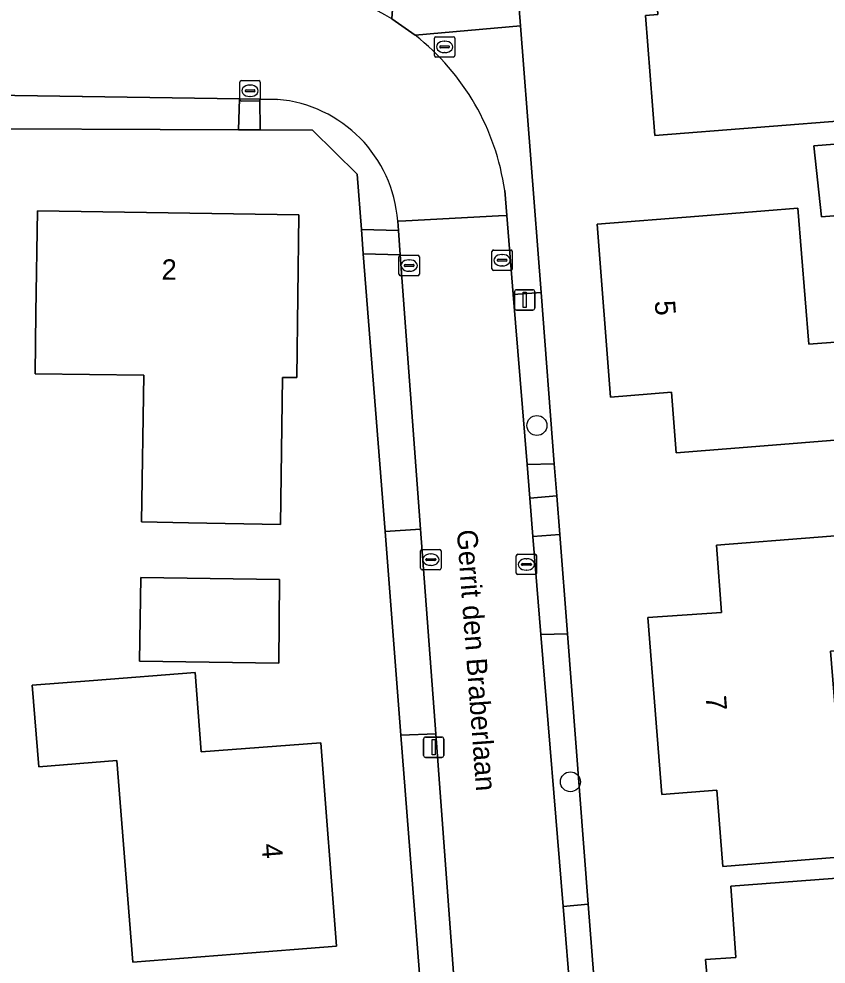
# Model space of a CAD drawing. Extents: x 157320 to 158835, y 386650 to 388491.
# Drawn here: x 158257.68 to 158297.26, y 387599.15 to 387645.51 of the extents above; entities that cross this region are included whole.
import ezdxf

# ---------------------------------------------------------------- set-up
doc = ezdxf.new("R2010")
doc.units = 0
for name, color, linetype in [('IMGEO_Boom', 7, 'Continuous'), ('IMGEO_Erf', 7, 'Continuous'), ('IMGEO_Groenvoorziening', 7, 'Continuous'), ('IMGEO_Kolk', 7, 'Continuous'), ('IMGEO_Lichtmast', 7, 'Continuous'), ('IMGEO_Openbare_ruimte_label', 7, 'Continuous'), ('IMGEO_Pand', 7, 'Continuous'), ('IMGEO_Pand_nummerreeks', 7, 'Continuous'), ('IMGEO_Rijbaan_lokaal_gesloten', 7, 'Continuous'), ('IMGEO_Rioolput', 7, 'Continuous'), ('IMGEO_Voetpad_open', 7, 'Continuous')]:
    doc.layers.add(name, color=color, linetype=linetype)

msp = doc.modelspace()

# ---------------------------------------------------------------- linework, layer by layer
at = {"layer": 'IMGEO_Boom'}
for centre in [(158283.08, 387625.563), (158284.723, 387608.087)]:
    msp.add_circle(centre, 0.489, dxfattribs=at)
at = {"layer": 'IMGEO_Erf'}
for points in [[(158293.845, 387640.182), (158288.86, 387639.79), (158288.4, 387645.68), (158289.006, 387645.722), (158288.839, 387648.114), (158286.04, 387647.92), (158285.48, 387655.09), (158290.095, 387655.453), (158289.71, 387660.347), (158298.571, 387661.044), (158298.956, 387656.15), (158295.861, 387652.527), (158296.162, 387648.709), (158294.348, 387648.566), (158294.545, 387646.054), (158298.383, 387646.356), (158298.838, 387640.575)], [(158297.035, 387635.801), (158296.66, 387639.28), (158309.021, 387640.276), (158309.274, 387636.788)], [(158258.515, 387631.091), (158258.59, 387636.09), (158271.4, 387635.9), (158271.3, 387627.91), (158270.61, 387627.92), (158270.5, 387620.71), (158265.99, 387620.79), (158263.699, 387620.831), (158263.801, 387628.024), (158258.47, 387628.1)], [(158289.915, 387624.215), (158289.674, 387627.201), (158286.69, 387626.96), (158286.03, 387635.43), (158291.014, 387635.835), (158295.88, 387636.23), (158296.42, 387629.55), (158297.913, 387629.671), (158298.3, 387624.893), (158293.81, 387624.53)], [(158300, 387614.689), (158297.482, 387614.489), (158297.963, 387608.46), (158299.553, 387608.587), (158299.875, 387604.55), (158292.2, 387603.937), (158291.901, 387607.675), (158289.21, 387607.46), (158288.52, 387616.15), (158292.14, 387616.39), (158291.88, 387619.69), (158296.865, 387620.088), (158299.552, 387620.302)], [(158263.596, 387614.007), (158263.66, 387618.1), (158270.46, 387618.01), (158270.42, 387613.9)], [(158262.484, 387609.127), (158258.65, 387608.825), (158258.335, 387612.819), (158261.336, 387613.058), (158266.32, 387613.456), (158266.612, 387609.551), (158272.48, 387609.99), (158273.25, 387600.02), (158268.266, 387599.627), (158263.265, 387599.232)], [(158295.469, 387587.637), (158295.352, 387589.167), (158289.65, 387588.73), (158288.99, 387597.41), (158291.51, 387597.58), (158291.34, 387599.37), (158292.828, 387599.473), (158292.586, 387602.966), (158297.572, 387603.347), (158301, 387603.609), (158301.294, 387599.775), (158299.257, 387599.618), (158300.148, 387587.996)]]:
    msp.add_lwpolyline(points, close=True, dxfattribs=at)
for points in [[(158276.07, 387646.945), (158276.171, 387648.299), (158282.054, 387648.1), (158282.28, 387645.169), (158283.282, 387632.086), (158283.934, 387623.677), (158284.055, 387622.114), (158284.202, 387620.221), (158284.577, 387615.351), (158285.6, 387602.082), (158285.955, 387597.47)], [(158279.07, 387576.334), (158278.762, 387580.273), (158277.942, 387590.779), (158277.456, 387597.006), (158276.412, 387610.375), (158275.632, 387620.366), (158274.568, 387633.986), (158274.475, 387635.184), (158274.263, 387637.895), (158272.074, 387640.047), (158269.51, 387640.058), (158268.447, 387640.062), (158253.047, 387640.125), (158247.419, 387640.148), (158247.42, 387640.337), (158232.584, 387640.439), (158231.659, 387638.42), (158218.273, 387609.64), (158213.897, 387596.941), (158211.322, 387580.364), (158210.214, 387573.247)]]:
    msp.add_lwpolyline(points, dxfattribs=at)
at = {"layer": 'IMGEO_Groenvoorziening'}
for points in [[(158282.28, 387645.169), (158282.054, 387648.1), (158276.171, 387648.299), (158276.07, 387646.945), (158275.962, 387645.506), (158277.115, 387644.703)], [(158268.498, 387641.586), (158253.071, 387641.811), (158253.047, 387640.125), (158268.447, 387640.062)], [(158276.378, 387633.928), (158274.568, 387633.986), (158275.632, 387620.366), (158277.376, 387620.478)], [(158283.282, 387632.086), (158281.917, 387631.991), (158282.597, 387623.65), (158283.934, 387623.677)], [(158284.055, 387622.114), (158282.731, 387622.001), (158282.884, 387620.123), (158284.202, 387620.221)], [(158285.6, 387602.082), (158284.577, 387615.351), (158283.275, 387615.319), (158284.363, 387601.974)], [(158279.105, 387597.163), (158278.12, 387610.444), (158276.412, 387610.375), (158277.456, 387597.006)]]:
    msp.add_lwpolyline(points, close=True, dxfattribs=at)
msp.add_lwpolyline([(158270.363, 387641.559), (158269.497, 387641.572), (158269.51, 387640.058), (158272.074, 387640.047), (158274.263, 387637.895), (158274.475, 387635.184), (158276.289, 387635.129), (158276.255, 387635.584)], dxfattribs=at)
msp.add_arc((158269.802, 387635.113), 6.471, 4.1755, 85.0231, dxfattribs=at)
at = {"layer": 'IMGEO_Kolk'}
for p, q in [((158268.589, 387642.479), (158269.441, 387642.479)), ((158268.514, 387641.553), (158268.514, 387642.405)), ((158268.773, 387641.973), (158268.773, 387641.985)), ((158268.816, 387642.022), (158269.214, 387642.022)), ((158269.002, 387642.259), (158269.027, 387642.259)), ((158269.257, 387641.985), (158269.257, 387641.973)), ((158269.515, 387642.405), (158269.515, 387641.553)), ((158269.211, 387641.936), (158268.813, 387641.936)), ((158269.025, 387641.699), (158269, 387641.699)), ((158269.441, 387641.479), (158268.589, 387641.479)), ((158280.874, 387633.245), (158280.874, 387634.097)), ((158280.949, 387634.171), (158281.801, 387634.171)), ((158281.875, 387634.097), (158281.875, 387633.245)), ((158276.315, 387632.984), (158276.315, 387633.836)), ((158276.39, 387633.91), (158277.242, 387633.91)), ((158276.803, 387633.69), (158276.828, 387633.69)), ((158277.316, 387633.836), (158277.316, 387632.984)), ((158281.133, 387633.665), (158281.133, 387633.677)), ((158281.571, 387633.628), (158281.173, 387633.628)), ((158281.176, 387633.714), (158281.574, 387633.714)), ((158281.362, 387633.951), (158281.387, 387633.951)), ((158281.617, 387633.677), (158281.617, 387633.665)), ((158276.574, 387633.404), (158276.574, 387633.416)), ((158277.012, 387633.367), (158276.614, 387633.367)), ((158276.617, 387633.453), (158277.015, 387633.453)), ((158277.058, 387633.416), (158277.058, 387633.404)), ((158281.801, 387633.171), (158280.949, 387633.171)), ((158281.385, 387633.391), (158281.36, 387633.391)), ((158277.242, 387632.91), (158276.39, 387632.91)), ((158276.826, 387633.13), (158276.801, 387633.13)), ((158277.379, 387618.558), (158277.379, 387619.41)), ((158277.454, 387619.484), (158278.306, 387619.484)), ((158277.867, 387619.264), (158277.892, 387619.264)), ((158278.38, 387619.41), (158278.38, 387618.558)), ((158282.142, 387619.249), (158282.994, 387619.249)), ((158277.638, 387618.978), (158277.638, 387618.99)), ((158278.076, 387618.941), (158277.678, 387618.941)), ((158277.681, 387619.027), (158278.079, 387619.027)), ((158278.122, 387618.99), (158278.122, 387618.978)), ((158282.067, 387618.323), (158282.067, 387619.175)), ((158282.369, 387618.792), (158282.767, 387618.792)), ((158282.555, 387619.029), (158282.58, 387619.029)), ((158283.068, 387619.175), (158283.068, 387618.323)), ((158278.306, 387618.484), (158277.454, 387618.484)), ((158277.89, 387618.704), (158277.865, 387618.704)), ((158282.326, 387618.743), (158282.326, 387618.755)), ((158282.764, 387618.706), (158282.366, 387618.706)), ((158282.578, 387618.469), (158282.553, 387618.469)), ((158282.81, 387618.755), (158282.81, 387618.743)), ((158282.994, 387618.249), (158282.142, 387618.249))]:
    msp.add_line(p, q, dxfattribs=at)
for points in [[(158268.589, 387642.479), (158269.441, 387642.479)], [(158268.514, 387641.553), (158268.514, 387642.405)], [(158269.515, 387642.405), (158269.515, 387641.553)], [(158269.441, 387641.479), (158268.589, 387641.479)], [(158280.874, 387633.245), (158280.874, 387634.097)], [(158280.949, 387634.171), (158281.801, 387634.171)], [(158281.875, 387634.097), (158281.875, 387633.245)], [(158276.315, 387632.984), (158276.315, 387633.836)], [(158276.39, 387633.91), (158277.242, 387633.91)], [(158277.316, 387633.836), (158277.316, 387632.984)], [(158281.801, 387633.171), (158280.949, 387633.171)], [(158277.242, 387632.91), (158276.39, 387632.91)], [(158277.379, 387618.558), (158277.379, 387619.41)], [(158277.454, 387619.484), (158278.306, 387619.484)], [(158278.38, 387619.41), (158278.38, 387618.558)], [(158282.142, 387619.249), (158282.994, 387619.249)], [(158282.067, 387618.323), (158282.067, 387619.175)], [(158283.068, 387619.175), (158283.068, 387618.323)], [(158278.306, 387618.484), (158277.454, 387618.484)], [(158282.994, 387618.249), (158282.142, 387618.249)]]:
    msp.add_lwpolyline(points, dxfattribs=at)
for centre, radius, start, end in [((158268.591, 387642.403), 0.0765, 91.552, 178.448), ((158268.591, 387642.403), 0.0765, 91.552, 178.448), ((158269.439, 387642.403), 0.0765, 1.552, 88.448), ((158269.439, 387642.403), 0.0765, 1.552, 88.448), ((158268.813, 387641.982), 0.0403, 85.8775, 175.7526), ((158268.81, 387641.972), 0.0366, 178.938, 274.7102), ((158269.214, 387641.979), 0.043, 264.8664, 352.4533), ((158269.218, 387641.984), 0.0386, 1.7309, 96.639), ((158268.591, 387641.555), 0.0765, 181.552, 268.448), ((158268.591, 387641.555), 0.0765, 181.552, 268.448), ((158269.439, 387641.555), 0.0765, 271.552, 358.448), ((158269.439, 387641.555), 0.0765, 271.552, 358.448), ((158280.951, 387634.095), 0.0765, 91.552, 178.448), ((158280.951, 387634.095), 0.0765, 91.552, 178.448), ((158281.799, 387634.095), 0.0765, 1.552, 88.448), ((158281.799, 387634.095), 0.0765, 1.552, 88.448), ((158276.392, 387633.834), 0.0765, 91.552, 178.448), ((158276.392, 387633.834), 0.0765, 91.552, 178.448), ((158277.24, 387633.834), 0.0765, 1.552, 88.448), ((158277.24, 387633.834), 0.0765, 1.552, 88.448), ((158281.173, 387633.674), 0.0403, 85.8775, 175.7526), ((158281.17, 387633.664), 0.0366, 178.938, 274.7102), ((158281.574, 387633.671), 0.043, 264.8664, 352.4533), ((158281.578, 387633.676), 0.0386, 1.7309, 96.639), ((158276.614, 387633.413), 0.0403, 85.8775, 175.7526), ((158276.611, 387633.403), 0.0366, 178.938, 274.7102), ((158277.015, 387633.41), 0.043, 264.8664, 352.4533), ((158277.019, 387633.415), 0.0386, 1.7309, 96.639), ((158280.951, 387633.247), 0.0765, 181.552, 268.448), ((158280.951, 387633.247), 0.0765, 181.552, 268.448), ((158281.799, 387633.247), 0.0765, 271.552, 358.448), ((158281.799, 387633.247), 0.0765, 271.552, 358.448), ((158276.392, 387632.986), 0.0765, 181.552, 268.448), ((158276.392, 387632.986), 0.0765, 181.552, 268.448), ((158277.24, 387632.986), 0.0765, 271.552, 358.448), ((158277.24, 387632.986), 0.0765, 271.552, 358.448), ((158277.456, 387619.408), 0.0765, 91.552, 178.448), ((158277.456, 387619.408), 0.0765, 91.552, 178.448), ((158278.304, 387619.408), 0.0765, 1.552, 88.448), ((158278.304, 387619.408), 0.0765, 1.552, 88.448), ((158282.144, 387619.173), 0.0765, 91.552, 178.448), ((158282.144, 387619.173), 0.0765, 91.552, 178.448), ((158282.992, 387619.173), 0.0765, 1.552, 88.448), ((158282.992, 387619.173), 0.0765, 1.552, 88.448), ((158277.678, 387618.987), 0.0403, 85.8775, 175.7526), ((158277.675, 387618.977), 0.0366, 178.938, 274.7102), ((158278.079, 387618.984), 0.043, 264.8664, 352.4533), ((158278.083, 387618.989), 0.0386, 1.7309, 96.639), ((158282.366, 387618.752), 0.0403, 85.8775, 175.7526), ((158282.771, 387618.754), 0.0386, 1.7309, 96.639), ((158277.456, 387618.56), 0.0765, 181.552, 268.448), ((158277.456, 387618.56), 0.0765, 181.552, 268.448), ((158278.304, 387618.56), 0.0765, 271.552, 358.448), ((158278.304, 387618.56), 0.0765, 271.552, 358.448), ((158282.144, 387618.325), 0.0765, 181.552, 268.448), ((158282.144, 387618.325), 0.0765, 181.552, 268.448), ((158282.363, 387618.742), 0.0366, 178.938, 274.7102), ((158282.767, 387618.749), 0.043, 264.8664, 352.4533), ((158282.992, 387618.325), 0.0765, 271.552, 358.448), ((158282.992, 387618.325), 0.0765, 271.552, 358.448)]:
    msp.add_arc(centre, radius, start, end, dxfattribs=at)
for centre, major_axis, ratio, start_param, end_param in [((158269.001, 387641.979), (-0.387, 0.002), 0.722429, 4.712389, 7.853982), ((158269.026, 387641.979), (-0.39, 0.002), 0.717154, 1.570796, 4.712389), ((158276.802, 387633.41), (-0.387, 0.002), 0.722429, 4.712389, 7.853982), ((158276.827, 387633.41), (-0.39, 0.002), 0.717154, 1.570796, 4.712389), ((158281.361, 387633.671), (-0.387, 0.002), 0.722429, 4.712389, 7.853982), ((158281.386, 387633.671), (-0.39, 0.002), 0.717154, 1.570796, 4.712389), ((158277.866, 387618.984), (-0.387, 0.002), 0.722429, 4.712389, 7.853982), ((158277.891, 387618.984), (-0.39, 0.002), 0.717154, 1.570796, 4.712389), ((158282.554, 387618.749), (-0.387, 0.002), 0.722429, 4.712389, 7.853982), ((158282.579, 387618.749), (-0.39, 0.002), 0.717154, 1.570796, 4.712389)]:
    msp.add_ellipse(centre, major_axis=major_axis, ratio=ratio, start_param=start_param, end_param=end_param, dxfattribs=at)
at = {"layer": 'IMGEO_Lichtmast'}
for p, q in [((158282.085, 387632.224), (158282.875, 387632.224)), ((158282.875, 387632.224), (158282.085, 387632.224)), ((158281.985, 387631.324), (158281.985, 387632.124)), ((158281.985, 387632.124), (158281.985, 387631.324)), ((158282.975, 387632.124), (158282.975, 387631.324)), ((158282.975, 387631.324), (158282.975, 387632.124)), ((158282.875, 387631.224), (158282.085, 387631.224)), ((158282.085, 387631.224), (158282.875, 387631.224)), ((158277.522, 387609.384), (158277.522, 387610.184)), ((158277.522, 387610.184), (158277.522, 387609.384)), ((158277.622, 387610.284), (158278.412, 387610.284)), ((158278.412, 387610.284), (158277.622, 387610.284)), ((158278.512, 387610.184), (158278.512, 387609.384)), ((158278.512, 387609.384), (158278.512, 387610.184)), ((158278.412, 387609.284), (158277.622, 387609.284)), ((158277.622, 387609.284), (158278.412, 387609.284))]:
    msp.add_line(p, q, dxfattribs=at)
for points in [[(158282.405, 387632.099), (158282.555, 387632.099), (158282.555, 387631.349), (158282.405, 387631.349), (158282.405, 387632.099)], [(158277.942, 387610.159), (158278.092, 387610.159), (158278.092, 387609.409), (158277.942, 387609.409), (158277.942, 387610.159)]]:
    msp.add_lwpolyline(points, dxfattribs=at)
for centre, start, end in [((158282.085, 387632.124), 90, 180), ((158282.085, 387632.124), 90, 180), ((158282.875, 387632.124), 0, 90), ((158282.875, 387632.124), 360, 90), ((158282.085, 387631.324), 180, 270), ((158282.085, 387631.324), 180, 270), ((158282.875, 387631.324), 270, 0), ((158282.875, 387631.324), 270, 0), ((158277.622, 387610.184), 90, 180), ((158277.622, 387610.184), 90, 180), ((158278.412, 387610.184), 0, 90), ((158278.412, 387610.184), 360, 90), ((158277.622, 387609.384), 180, 270), ((158277.622, 387609.384), 180, 270), ((158278.412, 387609.384), 270, 0), ((158278.412, 387609.384), 270, 0)]:
    msp.add_arc(centre, 0.1, start, end, dxfattribs=at)
at = {"layer": 'IMGEO_Pand'}
for points in [[(158295.861, 387652.527), (158298.956, 387656.15), (158298.571, 387661.044), (158289.71, 387660.347), (158290.095, 387655.453), (158285.48, 387655.09), (158286.04, 387647.92), (158288.839, 387648.114), (158289.006, 387645.722), (158288.4, 387645.68), (158288.86, 387639.79), (158293.845, 387640.182), (158298.838, 387640.575), (158298.383, 387646.356), (158294.545, 387646.054), (158294.348, 387648.566), (158296.162, 387648.709)], [(158297.035, 387635.801), (158309.274, 387636.788), (158309.021, 387640.276), (158296.66, 387639.28)], [(158265.99, 387620.79), (158270.5, 387620.71), (158270.61, 387627.92), (158271.3, 387627.91), (158271.4, 387635.9), (158258.59, 387636.09), (158258.515, 387631.091), (158258.47, 387628.1), (158263.801, 387628.024), (158263.699, 387620.831)], [(158295.88, 387636.23), (158291.014, 387635.835), (158286.03, 387635.43), (158286.69, 387626.96), (158289.674, 387627.201), (158289.915, 387624.215), (158293.81, 387624.53), (158298.3, 387624.893), (158297.913, 387629.671), (158296.42, 387629.55)], [(158296.865, 387620.088), (158291.88, 387619.69), (158292.14, 387616.39), (158288.52, 387616.15), (158289.21, 387607.46), (158291.901, 387607.675), (158292.2, 387603.937), (158299.875, 387604.55), (158299.553, 387608.587), (158297.963, 387608.46), (158297.482, 387614.489), (158300, 387614.689), (158299.552, 387620.302)], [(158270.42, 387613.9), (158270.46, 387618.01), (158263.66, 387618.1), (158263.596, 387614.007)], [(158268.266, 387599.627), (158273.25, 387600.02), (158272.48, 387609.99), (158266.612, 387609.551), (158266.32, 387613.456), (158261.336, 387613.058), (158258.335, 387612.819), (158258.65, 387608.825), (158262.484, 387609.127), (158263.265, 387599.232)], [(158300.148, 387587.996), (158299.257, 387599.618), (158301.294, 387599.775), (158301, 387603.609), (158297.572, 387603.347), (158292.586, 387602.966), (158292.828, 387599.473), (158291.34, 387599.37), (158291.51, 387597.58), (158288.99, 387597.41), (158289.65, 387588.73), (158295.352, 387589.167), (158295.469, 387587.637)]]:
    msp.add_lwpolyline(points, close=True, dxfattribs=at)
at = {"layer": 'IMGEO_Rijbaan_lokaal_gesloten'}
for points in [[(158277.115, 387644.703), (158275.962, 387645.506)], [(158233.344, 387642.099), (158247.425, 387641.894), (158253.071, 387641.811), (158268.498, 387641.586), (158269.497, 387641.572), (158270.363, 387641.559)], [(158276.255, 387635.584), (158276.655, 387635.605), (158281.2, 387635.845), (158281.601, 387635.866), (158281.501, 387637.089)], [(158284.74, 387597.355), (158284.363, 387601.974), (158283.275, 387615.319), (158282.884, 387620.123), (158282.731, 387622.001), (158282.597, 387623.65), (158281.917, 387631.991), (158281.601, 387635.866), (158281.2, 387635.845), (158276.655, 387635.605), (158276.255, 387635.584), (158276.289, 387635.129), (158276.378, 387633.928), (158277.376, 387620.478), (158278.12, 387610.444), (158279.105, 387597.163)]]:
    msp.add_lwpolyline(points, dxfattribs=at)
for centre, radius, start, end in [((158269.784, 387635.408), 11.838, 58.5431, 88.2051), ((158269.787, 387635.411), 11.834, 8.1501, 51.7376), ((158269.802, 387635.113), 6.471, 4.1755, 85.0231)]:
    msp.add_arc(centre, radius, start, end, dxfattribs=at)
at = {"layer": 'IMGEO_Rioolput'}
for p, q in [((158278.055, 387643.708), (158278.055, 387644.56)), ((158278.13, 387644.634), (158278.982, 387644.634)), ((158278.543, 387644.414), (158278.568, 387644.414)), ((158279.056, 387644.56), (158279.056, 387643.708)), ((158278.314, 387644.128), (158278.314, 387644.14)), ((158278.752, 387644.091), (158278.354, 387644.091)), ((158278.357, 387644.177), (158278.755, 387644.177)), ((158278.566, 387643.854), (158278.541, 387643.854)), ((158278.798, 387644.14), (158278.798, 387644.128)), ((158278.982, 387643.634), (158278.13, 387643.634))]:
    msp.add_line(p, q, dxfattribs=at)
for points in [[(158278.055, 387643.708), (158278.055, 387644.56)], [(158278.13, 387644.634), (158278.982, 387644.634)], [(158279.056, 387644.56), (158279.056, 387643.708)], [(158278.982, 387643.634), (158278.13, 387643.634)]]:
    msp.add_lwpolyline(points, dxfattribs=at)
for centre, radius, start, end in [((158278.132, 387644.558), 0.0765, 91.552, 178.448), ((158278.132, 387644.558), 0.0765, 91.552, 178.448), ((158278.98, 387644.558), 0.0765, 1.552, 88.448), ((158278.98, 387644.558), 0.0765, 1.552, 88.448), ((158278.354, 387644.137), 0.0403, 85.8775, 175.7526), ((158278.351, 387644.127), 0.0366, 178.938, 274.7102), ((158278.755, 387644.134), 0.043, 264.8664, 352.4533), ((158278.759, 387644.139), 0.0386, 1.7309, 96.639), ((158278.132, 387643.71), 0.0765, 181.552, 268.448), ((158278.132, 387643.71), 0.0765, 181.552, 268.448), ((158278.98, 387643.71), 0.0765, 271.552, 358.448), ((158278.98, 387643.71), 0.0765, 271.552, 358.448)]:
    msp.add_arc(centre, radius, start, end, dxfattribs=at)
for centre, major_axis, ratio, start_param, end_param in [((158278.542, 387644.134), (-0.387, 0.002), 0.722429, 4.712389, 7.853982), ((158278.567, 387644.134), (-0.39, 0.002), 0.717154, 1.570796, 4.712389)]:
    msp.add_ellipse(centre, major_axis=major_axis, ratio=ratio, start_param=start_param, end_param=end_param, dxfattribs=at)
at = {"layer": 'IMGEO_Voetpad_open'}
for points in [[(158275.962, 387645.506), (158276.07, 387646.945)], [(158282.28, 387645.169), (158277.115, 387644.703)], [(158281.501, 387637.089), (158281.601, 387635.866), (158281.917, 387631.991), (158283.282, 387632.086), (158282.28, 387645.169)]]:
    msp.add_lwpolyline(points, dxfattribs=at)
for points in [[(158269.497, 387641.572), (158268.498, 387641.586), (158268.447, 387640.062), (158269.51, 387640.058)], [(158276.289, 387635.129), (158274.475, 387635.184), (158274.568, 387633.986), (158276.378, 387633.928)], [(158283.934, 387623.677), (158282.597, 387623.65), (158282.731, 387622.001), (158284.055, 387622.114)], [(158278.12, 387610.444), (158277.376, 387620.478), (158275.632, 387620.366), (158276.412, 387610.375)], [(158282.884, 387620.123), (158283.275, 387615.319), (158284.577, 387615.351), (158284.202, 387620.221)], [(158284.363, 387601.974), (158284.74, 387597.355), (158285.955, 387597.47), (158285.6, 387602.082)]]:
    msp.add_lwpolyline(points, close=True, dxfattribs=at)
for centre, radius, start, end in [((158269.784, 387635.408), 11.838, 58.5431, 88.2051), ((158269.787, 387635.411), 11.834, 8.1501, 51.7376)]:
    msp.add_arc(centre, radius, start, end, dxfattribs=at)

# ---------------------------------------------------------------- texts
at = {"layer": 'IMGEO_Openbare_ruimte_label'}
msp.add_text('Gerrit den Braberlaan', height=1, rotation=274.2449, dxfattribs=at).set_placement((158279.152, 387620.424))
at = {"layer": 'IMGEO_Pand_nummerreeks'}
for s, rotation, p in [('2', 359.1502, (158264.669, 387632.719)), ('5', 274.4574, (158288.852, 387631.664)), ('7', 274.5398, (158291.355, 387612.28)), ('4', 274.4163, (158269.574, 387605.028))]:
    msp.add_text(s, height=1, rotation=rotation, dxfattribs=at).set_placement(p)

doc.saveas('drawing.dxf')
